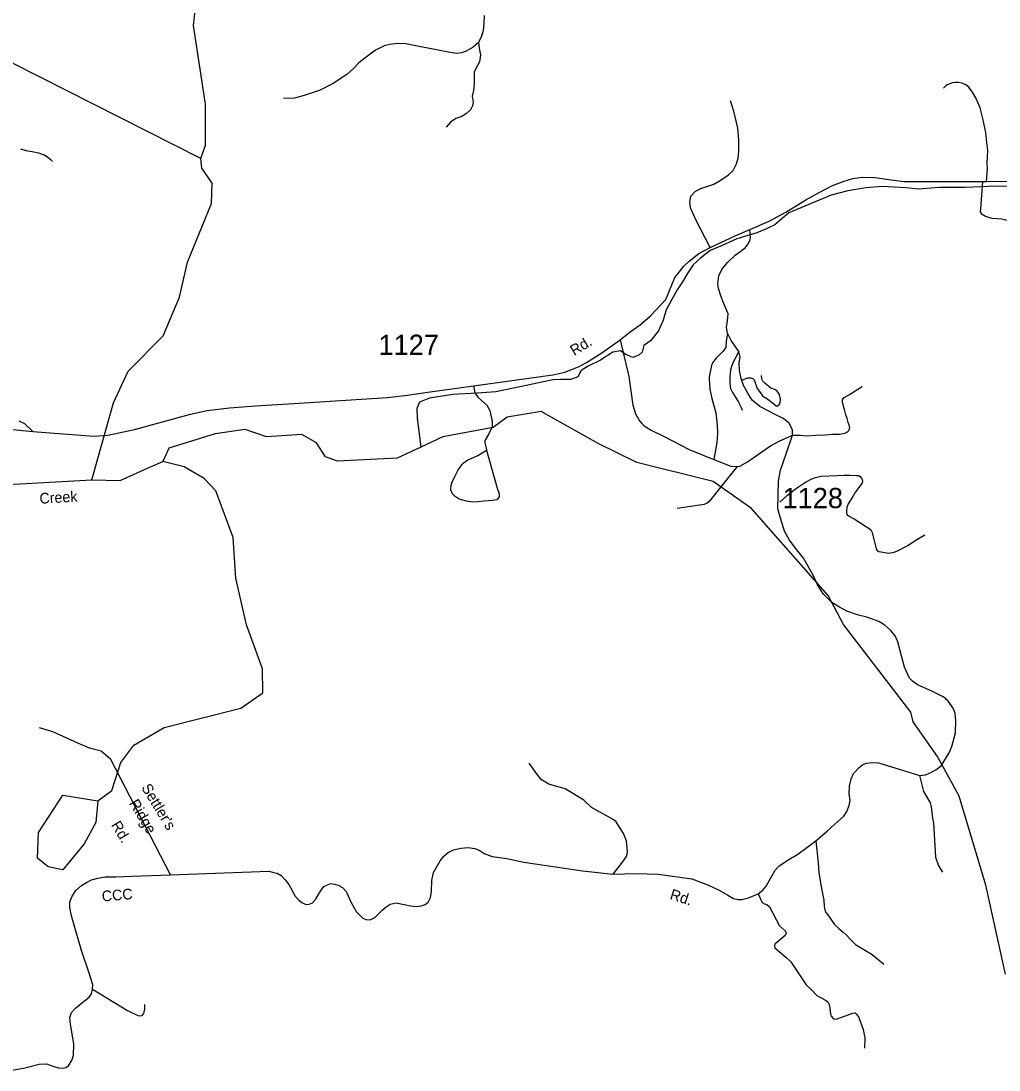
# Model space of a CAD drawing. Extents: x 884530 to 1028605, y 526725 to 653634.
# Drawn here: x 932778 to 938802, y 557859 to 564318 of the extents above; entities that cross this region are included whole.
import ezdxf

# ---------------------------------------------------------------- set-up
doc = ezdxf.new("R2010")
doc.units = 0
for name, color, linetype in [('Exist Hydrographic Bay Label', 7, 'Continuous'), ('Exist Hydrographic Creek Single Shore', 7, 'Continuous'), ('Exist Hydrographic Creek Single Shore Label', 7, 'Continuous'), ('Exist Hydrographic Misc Water Feature', 7, 'Continuous'), ('Exist Road Non-System Type 51', 7, 'Continuous'), ('Exist Road Non-System Type 51 Label', 7, 'Continuous'), ('Exist Road Secondary Type 51 Attributed', 7, 'Continuous'), ('Exist Road Secondary Type 51 Label', 7, 'Continuous'), ('Exist Road Secondary Type 51 Number Label', 7, 'Continuous')]:
    doc.layers.add(name, color=color, linetype=linetype)

msp = doc.modelspace()

# ---------------------------------------------------------------- linework, layer by layer
at = {"layer": 'Exist Hydrographic Bay Label'}
msp.add_lwpolyline([(933251.6, 559517), (933238.4, 559382.7), (933167, 559252.8), (933036.1, 559091.4), (932945.1, 559109.6), (932880.1, 559163.4), (932886, 559320.9), (933035.9, 559550.8), (933251.6, 559517)], dxfattribs=at)
at = {"layer": 'Exist Hydrographic Creek Single Shore'}
for points in [[(939056.5, 563300.7), (938736.2, 563299.7), (938593.8, 563292.5), (938435.6, 563292), (938305.2, 563282.4), (938229.4, 563291), (938081.6, 563298.1), (937981.2, 563291.5), (937870.4, 563271.3), (937767.4, 563244.8), (937507.4, 563137.6), (937420.6, 563062.6), (937369.7, 563038.2), (937310.8, 563014.2), (937187.4, 562976.5), (937095.8, 562935.5), (937022.6, 562904.1), (936962.9, 562858), (936917.5, 562817.6), (936885.6, 562766.7), (936851.7, 562711.8), (936819.9, 562662.8), (936785.9, 562603.9), (936751.5, 562539), (936733.2, 562475.7), (936704.9, 562410.5), (936654.6, 562348.2), (936613.5, 562319.6), (936604.1, 562279.9), (936583.5, 562260.6), (936546.9, 562245.8), (936499.6, 562267.4), (936470.3, 562286.5), (936424, 562278.1), (936346.2, 562230.7), (936270.8, 562193.2), (936227.8, 562166.7), (936208.3, 562127.3), (936163.7, 562110.8), (936101.7, 562110.9), (936053.6, 562108.6), (935900.4, 562075.8), (935702.7, 562034.5), (935588.4, 562026.5), (935437.9, 562017.6), (935293, 561996.6), (935262.5, 561983.6), (935232, 561970.7), (935216.6, 561933.1), (935218.6, 561873.1), (935239.6, 561694.3)], [(935239.6, 561694.3), (935095, 561626), (934727.4, 561607.2), (934653.4, 561634.9), (934598, 561721.3), (934508.2, 561772.4), (934290.8, 561757), (934159.1, 561802.4), (933974.5, 561776.6), (933687.8, 561687.2), (933671.9, 561651.2), (933651.6, 561605.9)], [(929039.2, 561344.2), (929342.7, 561433.3), (929649.7, 561624.1), (929900.9, 561655.1), (929960.4, 561686.7), (930234.7, 561661.4), (930335.8, 561689), (930517.6, 561642.7), (930751.5, 561657.6), (930861.6, 561704.7), (931744, 561657.4), (932388.1, 561483.6), (932695.8, 561464.3), (933214.1, 561493.2)], [(933214.1, 561493.2), (933389, 561489.7), (933576, 561572.4), (933651.6, 561605.9)]]:
    msp.add_lwpolyline(points, dxfattribs=at)
at = {"layer": 'Exist Hydrographic Misc Water Feature'}
for points in [[(933885.2, 563471.6), (932730.5, 564056.1), (932479, 564248.2), (932392.5, 564394.3), (932130.4, 564993.6), (931996.2, 565206.3)], [(933885.2, 563471.6), (933913.4, 563553.2), (933913.9, 563805.9), (933839.6, 564289.7), (933864.5, 564515.7), (933935.4, 564639), (934218.1, 564843.2), (934302.8, 564884.2), (934360.8, 564873.2), (934474.7, 564792.1), (934925, 564792.9), (935203.3, 564643), (935470.3, 564650.7), (935589.2, 564710.7), (935773.6, 564972.7), (935802.3, 565070.6)], [(933214.1, 561493.2), (933347.7, 561966.4), (933438.2, 562161.4), (933654.4, 562380.3), (933754.6, 562617.8), (933804.1, 562833.4), (933950.4, 563194.7), (933954.9, 563319.3), (933891.7, 563412.5), (933885.2, 563471.6)], [(938841.9, 558449.4), (938719.8, 558996.7), (938555.9, 559544.7), (938423, 559790.2), (938272.3, 560003.3), (938257.6, 560062.7), (937843.4, 560602.6), (937749.8, 560781.7), (937277, 561316.3), (937041.2, 561481.8), (936570, 561599.6), (936332.4, 561716), (935980.8, 561913.3), (935771.2, 561878.2), (935685.4, 561814.3), (935375, 561758.2), (935239.6, 561694.3)], [(933251.6, 559517), (933337.1, 559580.9), (933393.3, 559753.6), (933472.1, 559860.3), (933659.6, 559968.1), (934130.8, 560086.6), (934267.6, 560182.4), (934264.7, 560330.1), (934166, 560601.2), (934101.2, 560888), (934085.1, 561137.7), (933978.7, 561425.4), (933906.4, 561502.2), (933783.8, 561573.7), (933651.6, 561605.9)]]:
    msp.add_lwpolyline(points, dxfattribs=at)
at = {"layer": 'Exist Road Non-System Type 51'}
for points in [[(935630.6, 564351.9), (935629.3, 564301.8), (935625.3, 564259.6), (935613.5, 564225.3), (935596.3, 564185.7)], [(935596.3, 564185.7), (935562.7, 564156.7), (935519.2, 564133), (935491.5, 564121.1), (935459.9, 564117.1), (935421.6, 564123.7), (935337.3, 564140.9), (935241, 564158), (935148.8, 564176.5), (935100.6, 564179.1), (935050.5, 564172.5), (935015, 564164.6), (934960.9, 564138.2), (934927.9, 564113.2), (934895, 564088.1), (934859.4, 564060.4), (934826.4, 564024.8), (934785.6, 563987.8), (934701.2, 563933.8), (934620.1, 563892.9), (934522.6, 563859.9), (934461.9, 563842.7), (934394.7, 563841.4)], [(935596.3, 564185.7), (935599.6, 564151.4), (935607.5, 564109.2), (935602.2, 564065.7), (935578.5, 564026.1), (935569.3, 564003.7), (935569.3, 563966.7), (935569.3, 563933.8), (935565.3, 563890.2), (935556.1, 563855.9), (935562, 563819), (935558.1, 563796.6), (935546.2, 563771.5), (935521.2, 563749.1), (935492.2, 563730.6), (935456.6, 563717.4), (935423.6, 563695), (935395.9, 563664.6)], [(938724, 563328.9), (938730.1, 563408.8), (938728.6, 563442.9), (938731.5, 563482.7), (938732.9, 563521.1), (938727.2, 563569.3), (938720.1, 563631.8), (938702.7, 563718.1), (938684.6, 563782.5), (938661.9, 563840.6), (938639.1, 563879), (938616.5, 563910.2), (938596.6, 563924.4), (938573.8, 563935.8), (938551.2, 563940.1), (938529.8, 563940.1), (938512.7, 563937.2), (938498.6, 563931.6), (938482.4, 563925.3), (938475, 563918.7), (938467.5, 563911.7), (938459.9, 563904.5)], [(937022.5, 562924.3), (936936.7, 563090.1), (936901.7, 563167.5), (936896.7, 563205.1), (936904.2, 563240.1), (936931.7, 563270.1), (936964.2, 563287.6), (937044.1, 563312.6), (937084.1, 563335.1), (937135.2, 563370.1), (937164.8, 563398.1), (937184.6, 563437.5), (937194.3, 563473.7), (937199.2, 563517.5), (937199.2, 563587.5), (937192.7, 563657.9), (937168.1, 563763.1), (937148.4, 563827.3)], [(932775.3, 563531.7), (932808.6, 563521.6), (932846.5, 563514.5), (932886.4, 563506.5), (932923.7, 563492.4), (932940.8, 563481.2), (932956.8, 563467.9), (932972.1, 563453.6)], [(939601.4, 563292.1), (939569.6, 563220.1), (939549.8, 563195), (939528.7, 563175.2), (939490.5, 563158.1), (939394.3, 563123.8), (939292.1, 563082.9), (939227.5, 563039.3), (939173.4, 563006.3), (939128.6, 562986.6), (939102.3, 562982.6), (939062.7, 562981.3), (939023.2, 562994.5), (938974.4, 563012.9), (938934.8, 563043.3), (938875.5, 563084.2), (938818.2, 563098.7), (938758.9, 563101.3), (938718, 563114.5), (938696.9, 563126.4), (938687.7, 563143.5), (938689, 563162), (938702.2, 563329.6)], [(936468.4, 562355.1), (936520.6, 562128.2), (936546.6, 561952), (936562.7, 561899.8), (936587.1, 561856), (936600.7, 561839), (936616.3, 561826), (936658.9, 561798.4), (936739.1, 561759.9), (936893.4, 561679.2), (937044.9, 561617.3)], [(937129.5, 562395.4), (937121.9, 562343.7), (937118.3, 562307.6), (937100.8, 562282.7), (937059.4, 562242.4), (937037.8, 562212.4), (937030.8, 562196.4), (937017.9, 562137.1), (937016.6, 562124), (937015.5, 562113.7), (937021.1, 562051.9), (937032, 561993.3), (937057.3, 561905.2), (937066.2, 561828.6), (937066.9, 561780.5), (937063.3, 561722.7), (937044.9, 561617.3)], [(937198.6, 562282.2), (937162.7, 562214.1), (937154.7, 562190.9), (937148.1, 562167.3), (937143, 562127), (937143.6, 562085.8), (937148.1, 562054.9), (937159.5, 562031.5), (937178.4, 562002.4), (937197.7, 561971.2), (937206, 561954.1), (937212.9, 561937.4), (937218.8, 561920.9)], [(937222.5, 562107.7), (937254.5, 562121), (937273.3, 562121.9), (937285.4, 562116.3), (937293.8, 562109.6), (937312.7, 562055.1), (937333, 562028.6), (937343.9, 562010.2), (937371.6, 561994.1), (937405.2, 561969.7), (937428.1, 561948.7), (937437.5, 561949.2), (937447, 561956.6), (937453.4, 561967.9), (937455.3, 561989.3), (937449.7, 562019.2), (937434.8, 562037.9), (937420.8, 562048.2), (937396.5, 562056.6), (937361, 562085.5), (937347.9, 562099.5), (937341.4, 562112.6), (937338.6, 562135)], [(935564.9, 562071.7), (935572.4, 562028.7), (935594.3, 562000.4), (935646.1, 561952.2), (935664.9, 561920.4), (935671.9, 561891), (935680.1, 561852.3), (935678.9, 561819.4), (935660.1, 561777), (935637.8, 561741.8), (935635, 561732.4), (935634.3, 561720.6), (935640.1, 561695.9), (935645.8, 561675.8), (935711.6, 561442.1), (935720, 561412.3), (935722.9, 561397.9), (935722, 561387.6), (935716.3, 561379.2), (935708.8, 561370.7), (935684.7, 561365), (935631, 561360.8), (935592.3, 561358.5), (935559.8, 561356.5), (935521.5, 561360.9), (935477.6, 561374.4), (935452.6, 561389.5), (935435.9, 561407.7), (935425.8, 561432.2), (935426.9, 561460.2), (935433.1, 561479.3), (935449.9, 561513.8), (935469.5, 561554.3), (935501.5, 561595.1), (935529.7, 561616.1), (935551.4, 561625.1), (935592, 561642.1), (935645.8, 561675.8)], [(937530.3, 561767.6), (937579.4, 561768.5), (937618, 561763.4), (937670.4, 561767.3), (937730, 561771), (937773.9, 561773.5), (937819.1, 561775), (937851.4, 561780.7), (937868.1, 561789), (937876.7, 561797.4), (937882.1, 561812.7), (937879.3, 561829.7), (937873.2, 561846.7), (937866.4, 561871.2), (937857.6, 561893.6), (937852.8, 561918.1), (937837.8, 561969.1), (937838.5, 561984.7), (937848.7, 561999), (937881.4, 562017.4), (937933, 562052), (937958.9, 562067)], [(932851.5, 561790.1), (932801.1, 561837.6), (932766.2, 561855)], [(937189.7, 561574.1), (937204.4, 561577.4), (937252.1, 561603.1), (937288.2, 561628.1), (937394.4, 561701.4), (937448.2, 561731.1), (937530.3, 561767.6)], [(937044.9, 561617.3), (937150.7, 561577.7), (937189.7, 561574.1)], [(937189.7, 561574.1), (937096.8, 561460.2), (937017.1, 561359.5), (937004.6, 561349.1), (936984.6, 561342), (936956.2, 561336.7), (936819.9, 561317)], [(937451.2, 561354.7), (937499, 561398.7), (937538.1, 561428.7), (937567.1, 561450.4), (937608.9, 561478.6), (937649.1, 561498.9), (937670.7, 561507.7), (937704.3, 561514.9), (937804.2, 561519.5), (937848.8, 561521.3), (937885.1, 561521.3), (937922, 561520.1), (937936.8, 561519.5), (937946, 561514.1), (937954.2, 561504.1), (937958.7, 561493.2), (937960.4, 561482.2), (937958.7, 561475), (937951.4, 561461.4), (937918.7, 561419.6), (937901.5, 561389.6), (937886, 561367.8), (937872.3, 561345), (937865.1, 561322.4), (937861.5, 561303.3), (937863.2, 561286.9), (937866, 561277.9), (937874.2, 561270.6), (937908.6, 561252.4), (937979.8, 561207.3), (938000, 561196.2), (938012.3, 561185.2), (938021.2, 561168.4), (938044.9, 561068), (938051.4, 561058), (938061.1, 561052.2), (938122.2, 561042.5), (938156.6, 561047.1), (938181.5, 561057.4), (938239.4, 561088.9), (938285.7, 561119.8), (938344.8, 561154.3)], [(933698.7, 559061.1), (933388.7, 559660.4), (933331.8, 559770.6), (933270.8, 559822.4), (933200.5, 559840.7), (933127.3, 559871.2), (933060.3, 559901.7), (932974.8, 559941.4), (932892.3, 559965.8)], [(936424.5, 559065.1), (936481.7, 559138.9), (936506.3, 559173.3), (936512.2, 559189.1), (936513.2, 559206.8), (936506.3, 559270.7), (936488.6, 559316), (936459.3, 559361.7), (936443.3, 559387.8), (936425.6, 559402.5), (936290.9, 559476.3), (936243.7, 559520.5), (936197.7, 559549.2), (936149.4, 559578), (936128.6, 559591.4), (936109.1, 559597.1), (936085.3, 559603.1), (936028.2, 559618.9), (935983.1, 559646.4), (935953.5, 559684.8), (935907.6, 559748.6)], [(938311.8, 559673.6), (938336.3, 559573.2), (938376.8, 559504.7), (938384.2, 559479.1), (938391.8, 559409), (938397.7, 559378.6), (938411, 559169.1), (938428.5, 559117.5), (938453.4, 559078.3)], [(937673.1, 559270), (937686.8, 559135), (937692.3, 559076), (937701.5, 559011.3), (937711.9, 558955.7), (937721.7, 558905), (937725.4, 558865.2), (937729.7, 558845.1), (937735, 558829.8), (937746.6, 558814), (937789, 558756.1), (937814.4, 558730.7), (937841.2, 558708.1), (937863.8, 558688.3), (937889.3, 558660.1), (937917.5, 558631.9), (937968.3, 558602.2), (938020.5, 558569.8), (938045.9, 558550), (938068.5, 558531.6), (938092.8, 558511.4)], [(937318.6, 558945), (937343.7, 558890.8), (937357.8, 558882.7), (937370.8, 558878.7), (937388.8, 558863.7), (937450, 558747.3), (937487.5, 558713.6), (937491.2, 558700.2), (937484.9, 558687.7), (937420.4, 558634.3), (937417.9, 558624.9), (937421.4, 558612.4), (937489.2, 558554.7), (937520.3, 558524.6), (937614.3, 558384.4), (937650.7, 558348), (937679.8, 558317.9), (937733.2, 558289.3), (937748, 558279.8), (937755.7, 558263.4), (937759.1, 558241.7), (937762, 558214.6), (937768.1, 558190.5), (937783.1, 558175.5), (937799.1, 558171.5), (937900.5, 558209.5), (937916.5, 558210.6), (937923.6, 558203.5), (937937.7, 558182.9), (937965.8, 558108.6), (937974.6, 558058.2), (937973.7, 557993.9)], [(933217.4, 558356.5), (933433.9, 558225.8), (933501.2, 558193.9), (933524, 558195.1), (933533.4, 558208.4), (933541, 558234), (933540.1, 558262.5)]]:
    msp.add_lwpolyline(points, dxfattribs=at)
at = {"layer": 'Exist Road Secondary Type 51 Attributed'}
for points in [[(937266.7, 563034.6), (937386.2, 563084.8), (937489, 563141.7), (937611, 563217.7), (937694.1, 563261.6), (937776, 563304.3), (937847, 563332.7), (937902.2, 563348.6), (937959.4, 563355.7), (938036.3, 563354), (938137, 563340.2), (938218, 563330.2), (938333.4, 563329.3), (938454.1, 563329.8), (938702.2, 563329.6), (938724, 563328.9), (939141.2, 563330.9)], [(932605.3, 561814.5), (932851.5, 561790.1), (933226.1, 561761.8), (933312.2, 561767.7), (933477.2, 561803.2), (933822.7, 561898.1), (933924.7, 561919), (934062.1, 561936.1), (934222.6, 561948.7), (934457.8, 561962.5), (935034.4, 562000.9), (935158, 562014.3), (935283, 562032.3), (935564.9, 562071.7), (936053.8, 562138.9), (936127.3, 562156.4), (936175, 562174), (936215.9, 562191.5), (936260.2, 562215.8), (936355.9, 562275.6), (936468.4, 562355.1), (936529.3, 562404.7), (936591.9, 562448.2), (936654.2, 562502.1), (936748.6, 562602.4), (936805.4, 562739.5), (936831.3, 562771.3), (936860.6, 562808.1), (936894, 562839.9), (936952, 562887.2), (937022.5, 562924.3), (937176.4, 562994.5), (937266.7, 563034.6)], [(938475.3, 560144.5), (938453.2, 560158.8), (938392.2, 560189.8), (938332.9, 560215.7), (938299.1, 560231.1), (938269, 560252.9), (938249.8, 560271.3), (938219.7, 560339.8), (938193.3, 560440.5), (938178.3, 560495.7), (938161.6, 560531.7), (938134.9, 560565.1), (938098.1, 560597.7), (938061.3, 560620.3), (937987.4, 560646.6), (937935.6, 560659.2), (937863.7, 560684.2), (937818.6, 560709.3), (937771.8, 560736.9), (937721.2, 560788.3), (937684.5, 560846.8), (937656.9, 560906.2), (937598, 561011.1), (937555.4, 561062.9), (937511.1, 561122.3), (937481.4, 561176.2), (937455.5, 561257.3), (937439.6, 561314.2), (937443.4, 561485.1), (937455.1, 561552), (937489.8, 561652.7), (937530.3, 561767.6), (937530.3, 561797.8), (937518.2, 561825), (937506.5, 561843.4), (937472.2, 561870.9), (937422.9, 561896), (937371.1, 561922.8), (937327.7, 561945.3), (937282.1, 561982.5), (937253.7, 562026.9), (937227.8, 562074.5), (937213.6, 562117.1), (937202.7, 562166.5), (937200.7, 562211.2), (937207.8, 562250.7), (937198.6, 562282.2), (937152.2, 562350.8), (937129.5, 562395.4), (937123.4, 562430.6), (937128.4, 562471.6), (937134.2, 562514.2), (937100.4, 562593.2), (937088.7, 562625.8), (937074.5, 562671), (937069, 562699), (937074.9, 562749.2), (937095, 562787.6), (937128.4, 562831.9), (937176, 562875.4), (937239.1, 562921), (937257.5, 562946), (937266.3, 562964), (937270, 562985.3), (937266.7, 563034.6)], [(934901.1, 558785.3), (934928.2, 558784.9), (934957.5, 558798.2), (935000.1, 558840.9), (935026, 558865.1), (935051.9, 558881), (935088.7, 558888.5), (935138.8, 558879.3), (935176.4, 558871), (935214, 558865.9), (935243.3, 558871), (935266.7, 558877.7), (935285.9, 558893.5), (935299.7, 558922.4), (935306.3, 558956.7), (935308, 559025.2), (935318, 559075.4), (935360.2, 559147.7), (935382, 559176.1), (935409.5, 559198.7), (935442.1, 559215.4), (935487.2, 559226.3), (935532.4, 559230.4), (935572.1, 559223.3), (935600.5, 559213.3), (935631.4, 559193.2), (935680.7, 559174.8), (935769.3, 559161.5), (935874.6, 559138.1), (936237.2, 559086.2), (936424.5, 559065.1), (936566.8, 559069.1), (936701.8, 559065.3), (936910.3, 559036.5), (937011.8, 558996.8), (937077, 558966.7), (937132.1, 558935.8), (937166, 558915.3), (937193.5, 558909.4), (937217.8, 558909.4), (937257.9, 558920.3), (937318.6, 558945), (937346.9, 558967.5), (937366.9, 558990.9), (937397, 559041.9), (937423.3, 559090), (937447.6, 559115.9), (937506.9, 559155.2), (937562.9, 559188.6), (937673.1, 559270), (937743, 559330.3), (937811.9, 559391), (937845.3, 559421.9), (937864.5, 559451.1), (937877.9, 559487.1), (937884.2, 559518.4), (937879.2, 559559.4), (937881.7, 559607.1), (937890.9, 559652.2), (937905.1, 559685.6), (937940.2, 559721.6), (937960.2, 559737.5), (937984.4, 559748.3), (938022, 559753.4), (938059.7, 559750), (938159.9, 559719.1), (938266.9, 559686.5), (938311.8, 559673.6), (938348.8, 559676.4), (938385.5, 559693.2), (938413.1, 559708.2), (938445.5, 559731.3), (938494.2, 559811.9), (938510, 559850.3), (938533, 559934.4), (938536.4, 560008.8), (938531.3, 560055.6), (938518.8, 560086.5), (938489.2, 560131.2), (938471.6, 560145.4)], [(932980.4, 557882), (933011.4, 557873.6), (933035.6, 557871.1), (933055.7, 557875.3), (933072.4, 557889.5), (933091.6, 557917.9), (933101.6, 557948.9), (933104.1, 558020.8), (933082.8, 558142.4), (933079.5, 558183.4), (933089.5, 558212.6), (933116.2, 558241.9), (933169.7, 558285.3), (933197.7, 558308.3), (933211.1, 558328.4), (933217.4, 558356.5), (933221.1, 558384.5), (933197.2, 558455.9), (933151.3, 558594.7), (933109.1, 558737.2), (933088.2, 558809.1), (933079, 558860.9), (933079.5, 558894.8), (933092, 558930.7), (933116.2, 558964.2), (933151.3, 558995.9), (933180.6, 559014.3), (933211.5, 559030.2), (933252, 559040.7), (933295.5, 559048.2), (933362.3, 559049), (933460.5, 559052), (933698.7, 559061.1), (934306.1, 559082.9), (934332.9, 559076.2), (934355.4, 559071.2), (934379.7, 559057.8), (934405.6, 559030.2), (934426.5, 559001), (934465.7, 558929.1), (934486.2, 558906.9), (934507.9, 558890.2), (934531.3, 558879.3), (934552.2, 558880.2), (934573.9, 558887.7), (934592.3, 558909.4), (934623.2, 558959.6), (934643.7, 558989.3), (934665, 558999.7), (934686.7, 559007.2), (934708.5, 559003.9), (934731, 558998), (934757.8, 558982.2), (934780, 558958.4), (934811.2, 558891), (934842.6, 558834.6), (934883.5, 558793.6), (934901.1, 558785.3)], [(932723.9, 557859.4), (932802, 557873.2), (932890.6, 557895.8), (932934.1, 557898.3), (932980.4, 557882)]]:
    msp.add_lwpolyline(points, dxfattribs=at)

# ---------------------------------------------------------------- texts
at = {"layer": 'Exist Hydrographic Creek Single Shore Label'}
msp.add_text('Creek', height=65.62, rotation=3.19871, dxfattribs=at).set_placement((932893.3, 561345.5))
msp.add_text('Creek', height=65.62, rotation=3.19871, dxfattribs=at).set_placement((932893.3, 561345.5))
at = {"layer": 'Exist Road Non-System Type 51 Label'}
for s, p in [("Settler's", (933517, 559598.4)), ('Ridge', (933441.1, 559502.1)), ('Rd.', (933330.4, 559368.2))]:
    msp.add_text(s, height=65.62, rotation=301.15883, dxfattribs=at).set_placement(p)
at = {"layer": 'Exist Road Secondary Type 51 Label'}
for s, rotation, p in [('Rd.', 31.31641, (936185.1, 562255)), ('CCC', 4.73878, (933278.1, 558896.4)), ('Rd.', 342.15619, (936769.7, 558913.3))]:
    msp.add_text(s, height=65.62, rotation=rotation, dxfattribs=at).set_placement(p)
at = {"layer": 'Exist Road Secondary Type 51 Number Label'}
for s, p in [('1127', (934980, 562261.7)), ('1128', (937468.6, 561318.5))]:
    msp.add_text(s, height=125, dxfattribs=at).set_placement(p)

doc.saveas('drawing.dxf')
